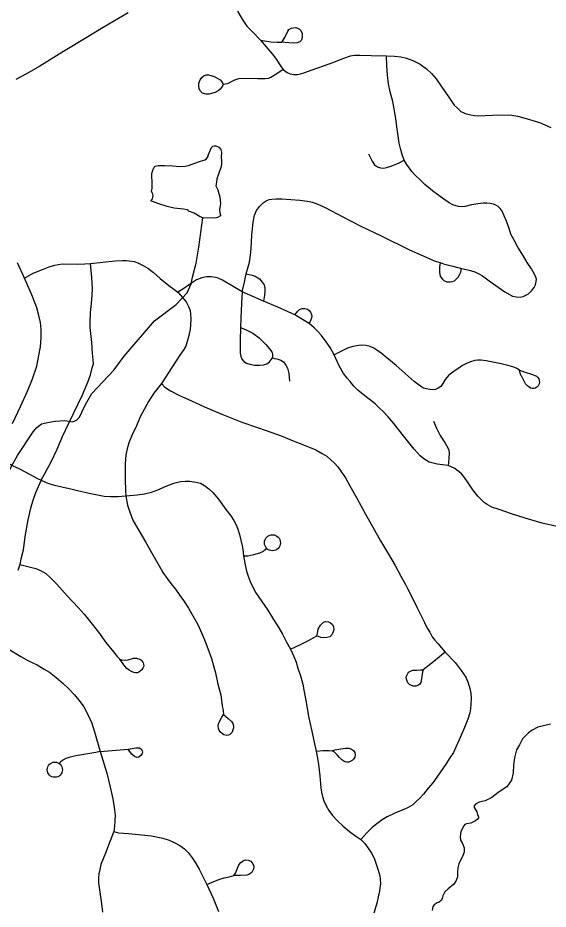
# Model space of a CAD drawing. Extents: x 653372 to 905732, y 627442 to 787275.
# Drawn here: x 667191 to 669735, y 776553 to 780825 of the extents above; entities that cross this region are included whole.
import ezdxf

# ---------------------------------------------------------------- set-up
doc = ezdxf.new("R2010")
doc.units = 0
for name, color, linetype in [('33', 7, 'Continuous'), ('34', 7, 'Continuous'), ('35', 7, 'Continuous')]:
    doc.layers.add(name, color=color, linetype=linetype)

msp = doc.modelspace()

# ---------------------------------------------------------------- linework, layer by layer
at = {"layer": '33'}
for points in [[(667720.6, 780848.9), (667600.3, 780778.7), (667519.2, 780729.2), (667410.3, 780664.1), (667297.2, 780594), (667233.4, 780556.6), (667181.7, 780529.4)], [(668245.2, 780856.8), (668266.6, 780818.7), (668290.3, 780786.1), (668318.6, 780757.2), (668355.4, 780718.7), (668390.5, 780677.4), (668411.7, 780652), (668431.3, 780625), (668444.2, 780605.2), (668453.7, 780590.6), (668463.2, 780578.2), (668483.7, 780563.3), (668497.8, 780557.3), (668515.8, 780553.5), (668532.4, 780554.1), (668547.3, 780557), (668567.8, 780562.9), (668599, 780575.2), (668689.6, 780607.2), (668760, 780633.1), (668787.3, 780643.3), (668806, 780646), (668831.9, 780646.9), (668886.9, 780644.7), (668960.1, 780642.7), (668997.9, 780641.9), (669028.6, 780637.7), (669055.9, 780631.9), (669086.1, 780621.1), (669120.8, 780602.5), (669150.9, 780580.1), (669175, 780557.9), (669197.9, 780533), (669224.8, 780493.1), (669261.2, 780440.9), (669284.9, 780407.1)], [(669679.5, 779572.1), (669675.5, 779582.6), (669669.8, 779596.6), (669654.6, 779621.8), (669634.7, 779652.7), (669616.9, 779683.5), (669589, 779725.6), (669571.3, 779759.7), (669556.8, 779788.7), (669547.7, 779814.9), (669535, 779850.5), (669524.8, 779876.9), (669515, 779899.2), (669504.9, 779911.1), (669495.3, 779920.7), (669483.4, 779927.7), (669472.5, 779933), (669457.2, 779935.6), (669441.3, 779937.2), (669422.6, 779937.8), (669397.2, 779934.1), (669366.8, 779928.4), (669336.9, 779921.6), (669319.7, 779919.4), (669304.9, 779920.9), (669294, 779923.5), (669278.2, 779928.3), (669260.9, 779938.8), (669234.5, 779956.1), (669210.8, 779973.8), (669180.7, 779996.8), (669144.3, 780026.5), (669120.8, 780049.2), (669097.2, 780070.8), (669081.3, 780088.9), (669057, 780122.8), (669044.4, 780143.9), (669034.8, 780170.3), (669026.8, 780199.7), (669021, 780224.6), (669013.6, 780270.5), (669009, 780303.1), (669003.7, 780343.4), (668996.8, 780389.9), (668989.6, 780424.7), (668977.5, 780470), (668969.3, 780509.3), (668964.5, 780550.1), (668961.5, 780596.5), (668960.1, 780642.7)], [(668175.7, 780505.2), (668172.2, 780497.4), (668161.1, 780482.8), (668152, 780474.7), (668137.9, 780467.7), (668107.9, 780459.4), (668094, 780459.3), (668076.9, 780464), (668066.1, 780475.5), (668060.4, 780486.3), (668058.9, 780497.1), (668058.8, 780511.5), (668065.4, 780528), (668074.5, 780539.8), (668083.6, 780546.9), (668094.4, 780551.3), (668105.6, 780551.9), (668117.1, 780549.7), (668133.2, 780544.1), (668151, 780535.2), (668161, 780527.9), (668169.6, 780518.8), (668173.1, 780514.1), (668175.7, 780505.2)], [(668463.2, 780578.2), (668434.4, 780556.4), (668405.6, 780539.1), (668392.5, 780534.9), (668377.1, 780532.6), (668340.4, 780532.7), (668263.9, 780535), (668249.9, 780532.7), (668230.7, 780527.2), (668210.8, 780516.2), (668197.1, 780509.2), (668186.4, 780506.7), (668175.7, 780505.2)], [(669284.9, 780407.1), (669298.8, 780393.5), (669317, 780377), (669342.5, 780365.8), (669363.8, 780359.6), (669381.9, 780356.9), (669403.3, 780356.3), (669433.6, 780357), (669470.2, 780358.7), (669542.8, 780359.8), (669560.9, 780358.7), (669589.9, 780354), (669618.9, 780345.9), (669693.5, 780323.3), (669747.8, 780299.1)], [(668873.3, 780172.8), (668890.7, 780137.8), (668902.2, 780121.4), (668915.7, 780110.6), (668931.6, 780106.1), (668946.5, 780105.1), (668959.8, 780108.1), (668985.9, 780116.6), (669017.9, 780129.4), (669044.4, 780143.9)], [(668268, 779511.8), (668278.9, 779557.9), (668286.7, 779598.4), (668302.1, 779653.8), (668307.5, 779687.8), (668310.6, 779719), (668314, 779783.6), (668319.5, 779845.9), (668326.3, 779878.8), (668335.7, 779901.7), (668350.8, 779921.6), (668367.3, 779937.9), (668382.1, 779947.6), (668396.1, 779954.4), (668410, 779956.9), (668429, 779958.5), (668458, 779957.7), (668544.3, 779952.2), (668580.4, 779946.7), (668604.3, 779941.6), (668630.9, 779932.1), (668665.2, 779915.8), (668692, 779901.2), (668750, 779871.1), (668837.3, 779826.4), (668930.4, 779782.1), (669070.7, 779714), (669163.9, 779671.2), (669188.5, 779661.2), (669217.4, 779652.3), (669233.8, 779646.8), (669277.6, 779634.8), (669320.1, 779623.6), (669355.7, 779615.4), (669384.1, 779607.4), (669402, 779599.1), (669420.4, 779588.1), (669452.7, 779564.6), (669527, 779512.8), (669563.3, 779491.9), (669582.4, 779487.5), (669600.5, 779485.8), (669615.5, 779490.3), (669641.2, 779503.3), (669654.8, 779516.7), (669667.9, 779533.3), (669673.8, 779546.4), (669677.6, 779561.7), (669679.5, 779572.1)], [(667223, 779577.9), (667265.4, 779601), (667308.8, 779619), (667341.5, 779632.3), (667368.4, 779640.2), (667404.5, 779645.9), (667475.2, 779645), (667512.5, 779647), (667539.2, 779648.1), (667599.6, 779654.3), (667658.1, 779660.6), (667692.9, 779662.7), (667712.2, 779662.1), (667725.8, 779660.5), (667748.9, 779656.7), (667767.3, 779650.5), (667792.4, 779638.6), (667814.3, 779626.1), (667842.8, 779604.2), (667873.6, 779576), (667916.1, 779543), (667939.7, 779524.9), (667958.5, 779510.2), (667981.9, 779484.6), (667998.7, 779464.2), (668010.5, 779442.1), (668017.3, 779422.1), (668018.7, 779405.3), (668020.5, 779385.3), (668019.5, 779352.2), (668018.4, 779333.6), (668011.9, 779303.4), (668003.5, 779273.9), (667997.3, 779251.7), (667988.1, 779235.9), (667968.7, 779208.5), (667929.7, 779150.1), (667879.6, 779072.8), (667843.5, 779026.5), (667818.1, 778986.3), (667798.4, 778952.1), (667778.6, 778913), (667760, 778870.7), (667738.1, 778824.2), (667724, 778788.6), (667715.7, 778759.1), (667709.3, 778731.4), (667707.4, 778710.3), (667705.4, 778686.2), (667705.7, 778612.7), (667707.2, 778559.3), (667709.7, 778533.7), (667717.5, 778490), (667729.4, 778450.6), (667744.4, 778414.8), (667771, 778368), (667802.9, 778314.7), (667838.8, 778250.9), (667868.9, 778198.5), (667887.1, 778166.3), (667906.8, 778138.4), (667925.3, 778114.9), (667947.4, 778087.5), (667968.9, 778057.1), (667986.1, 778032.4), (668009.2, 777996), (668031.1, 777958.8), (668054, 777917.7), (668068, 777888.7), (668086, 777844.8), (668102.7, 777802.7), (668119.9, 777755.6), (668132.8, 777709.3), (668140.1, 777685.5), (668151.4, 777631.5), (668165.4, 777580.8), (668171.9, 777528.5), (668175.5, 777505.4), (668178.1, 777486.1)], [(669217.4, 779652.3), (669213.9, 779630.7), (669214.1, 779618.7), (669213.5, 779606.7), (669215.4, 779594.4), (669219.2, 779583.7), (669227.5, 779572.9), (669235.1, 779566), (669241.4, 779562.5), (669248.8, 779560.3), (669258.3, 779559.7), (669265.5, 779560.1), (669273.9, 779562.1), (669285.2, 779565.6), (669294.3, 779572.3), (669303.2, 779582.1), (669310.3, 779594.1), (669315.7, 779607), (669320.1, 779623.6)], [(667165.1, 778881.2), (667203.8, 778962.2), (667236.9, 779036), (667262.1, 779095), (667282, 779155.6), (667290.8, 779198.3), (667299.8, 779247.8), (667302.7, 779291.5), (667303.9, 779333), (667300.3, 779364.8), (667292.3, 779399), (667282.8, 779434.7), (667261.1, 779490.5), (667223, 779577.9), (667189.7, 779650.6)], [(667303.1, 778609.1), (667321.2, 778641.5), (667352.3, 778701.2), (667380.1, 778757.4), (667405.6, 778819.3), (667435.2, 778882.6), (667501.9, 779018.3), (667526.9, 779078.7), (667539.2, 779113.8), (667548.5, 779148.4), (667553.6, 779166.8), (667552.7, 779185.8), (667550.1, 779218.7), (667545.9, 779268.9), (667538.3, 779341.1), (667538.6, 779366.7), (667540, 779412.4), (667544.9, 779456.9), (667548.2, 779496.9), (667549.1, 779527.3), (667546.1, 779581.3), (667542.5, 779614.8), (667539.2, 779648.1)], [(669820.6, 778377.7), (669706.8, 778402.7), (669625.4, 778427), (669558.9, 778447.7), (669500.1, 778468.7), (669464.7, 778480.9), (669442.7, 778492.8), (669427.5, 778502.9), (669411.4, 778518.3), (669397, 778533.6), (669373.3, 778563.7), (669344.8, 778606.1), (669329.4, 778628.5), (669319.6, 778639.4), (669308.7, 778649.4), (669297.8, 778658.2), (669287.3, 778664.9), (669254.7, 778679.8), (669228.7, 778683.7), (669202.1, 778686.7), (669183.6, 778691.5), (669164.3, 778696.1), (669138.6, 778711.2), (669120.4, 778726.7), (669093.1, 778757.9), (669035.5, 778829.5), (668994.4, 778880.9), (668968.2, 778912.6), (668942.4, 778940.1), (668924.7, 778956.1), (668905, 778974.8), (668876.4, 778998.1), (668847.5, 779020.5), (668822.5, 779040.5), (668803.4, 779060.8), (668784.8, 779081.6), (668771.4, 779099.1), (668752.9, 779120.4), (668732.7, 779156.8), (668709.1, 779209.7), (668688.9, 779245.6), (668670.5, 779272.3), (668648, 779302.8), (668630.5, 779322.5), (668612.8, 779339.6), (668588.3, 779360.4), (668556.2, 779380), (668520.5, 779402.4), (668488.5, 779416.1), (668438.5, 779438.4), (668369.6, 779467.7), (668268, 779511.8), (668173.5, 779568.3), (668153, 779576.9), (668139.2, 779581.6), (668119.1, 779584.3), (668096.7, 779584.5), (668073.6, 779578.8), (668047.7, 779568.9), (668019.4, 779551), (667983.4, 779524.9), (667958.5, 779510.2)], [(668286.7, 779598.4), (668315.5, 779592.4), (668329.9, 779586.9), (668350.6, 779574.6), (668363.9, 779559), (668372.2, 779544.9), (668375.4, 779529.6), (668376.4, 779513.5), (668373.7, 779495.5), (668369.6, 779467.7)], [(668268, 779511.8), (668264.9, 779457.7), (668261, 779386), (668259.1, 779340.7), (668257.8, 779279.2), (668257.2, 779218.9), (668260.7, 779203.9), (668266.1, 779190), (668275.5, 779178.8), (668287.9, 779171), (668304.4, 779164.7), (668326.1, 779160.6), (668351.3, 779160.4), (668369.2, 779162.8), (668385.4, 779167.5), (668398.9, 779177.4), (668412.7, 779195.9)], [(668520.5, 779402.4), (668534.8, 779420.1), (668543, 779427.1), (668554.8, 779432.6), (668567.9, 779432.9), (668580.2, 779428.9), (668589.4, 779422.8), (668595.7, 779413.9), (668599.7, 779403.6), (668600.8, 779392), (668596.8, 779377.6), (668588.3, 779360.4)], [(668259.1, 779340.7), (668286.4, 779330.7), (668318.6, 779313.7), (668348.9, 779291.5), (668381.3, 779260.1), (668399, 779238.9), (668408.9, 779224.2), (668412.7, 779214.3), (668412.7, 779195.9), (668421.2, 779192.2), (668434.4, 779190.7), (668452, 779185), (668465.5, 779176), (668476, 779161.3), (668484.7, 779145.6), (668491.4, 779120.1), (668494.3, 779084.5)], [(669597.2, 779137), (669581.5, 779145.7), (669565, 779153.3), (669541, 779159.5), (669509.5, 779166.3), (669437.6, 779181.9), (669412.4, 779184.6), (669398.1, 779185), (669382.7, 779182.5), (669362.7, 779177.2), (669343.7, 779168.8), (669324.1, 779158.5), (669301.3, 779142.9), (669283.7, 779132), (669258.4, 779112), (669241.5, 779092.7), (669230, 779072.8), (669219.7, 779059.2), (669208, 779050.2), (669195, 779044.2), (669183.1, 779042.5), (669166.8, 779043.5), (669150, 779046.5), (669137.3, 779050.3), (669123.2, 779060.7), (669093, 779082.8), (669006.2, 779159.2), (668961.3, 779195.7), (668933.3, 779217.8), (668913.5, 779233.2), (668898.9, 779242.6), (668881.8, 779250), (668860.2, 779255.1), (668842, 779257.2), (668824.6, 779255.2), (668798.4, 779250.1), (668772.4, 779241.9), (668749.8, 779231.2), (668709.1, 779209.7)], [(669597.2, 779137), (669620.8, 779129.3), (669660, 779116.6), (669678.6, 779108.5), (669684.7, 779102.5), (669690.2, 779094.8), (669692.4, 779087.4), (669692.9, 779079), (669691.3, 779070.6), (669686.6, 779061.1), (669680.4, 779055), (669673.2, 779051), (669665.6, 779049.4), (669658, 779049.1), (669650.4, 779050.9), (669643.2, 779054.5), (669635.8, 779061), (669626.7, 779071.3), (669620, 779083.5), (669609.1, 779106.1), (669606.4, 779109.6), (669601.5, 779122.6), (669597.2, 779137)], [(667879.6, 779072.8), (667896.9, 779055.3), (667923.5, 779037), (667963.5, 779017.3), (668024.3, 778989.8), (668086.6, 778961.7), (668128.7, 778943.5), (668169.7, 778925.9), (668266.3, 778887.8), (668331.3, 778865.3), (668387.7, 778845.7), (668454.8, 778821.6), (668512.6, 778798.8), (668561.8, 778779.3), (668593.3, 778766.6), (668620.4, 778754.4), (668651.2, 778738.1), (668672.9, 778724.1), (668692.9, 778707.6), (668710.9, 778690.6), (668726.3, 778672.7), (668740.5, 778652.2), (668762.2, 778620.8), (668783.6, 778581.6), (668816.7, 778523.4), (668858.5, 778446.6), (668892.2, 778387.6), (668931.2, 778319.1), (668969.1, 778255.2), (669001.8, 778199.8), (669029.1, 778149.6), (669050.5, 778109.4), (669060.2, 778090.1), (669086.8, 778037.5), (669106.2, 777997.9), (669121.2, 777968.6), (669142, 777926.8), (669155.1, 777899.7), (669166.8, 777880.4), (669179.5, 777859.4), (669191.9, 777842.6), (669205.3, 777826.8), (669241.5, 777785.7)], [(669185.8, 778892), (669199.2, 778859.4), (669216.5, 778823.8), (669241.2, 778786.9), (669254.3, 778764.7), (669258, 778752.5), (669259.9, 778738.6), (669258.6, 778715.1), (669257.3, 778692.8), (669254.7, 778679.8)], [(667086.6, 778717.3), (667205.5, 778660.3), (667285.6, 778618), (667303.1, 778609.1), (667326.9, 778598.1), (667344.7, 778592), (667367.6, 778585.6), (667402.2, 778577.4), (667452.2, 778566.1), (667478.2, 778559.7), (667534, 778547.2), (667580.7, 778537.1), (667605.9, 778533.3), (667636.2, 778531.3), (667672.1, 778531.8), (667709.7, 778533.7)], [(667303.1, 778609.1), (667276.1, 778549.2), (667262.8, 778512.3), (667252, 778476), (667239.7, 778418.7), (667224.4, 778340.3), (667216.7, 778274.7), (667206.4, 778230.4), (667200.7, 778204.8), (667191, 778177.2)], [(667709.7, 778533.7), (667763.2, 778539.3), (667798.3, 778544.4), (667832.9, 778552.1), (667867.7, 778564.4), (667897.9, 778578.4), (667939.7, 778595.6), (667971.3, 778603.4), (667993.9, 778605.3), (668017, 778605.1), (668045.6, 778600.2), (668068.1, 778594.4), (668087.2, 778583.5), (668107.8, 778568.5), (668127.3, 778549.9), (668154.1, 778518.8), (668189.6, 778469), (668212.8, 778439), (668228, 778416), (668238, 778396), (668246.5, 778374.2), (668254.5, 778349.3), (668261.4, 778321.8), (668267.2, 778294.4), (668269.8, 778276.9), (668274.5, 778246.5), (668281.5, 778204.1), (668288.8, 778173.1), (668296.2, 778148.7), (668305.8, 778123.3), (668318.3, 778096.7), (668333.4, 778070.1), (668391, 777986.6), (668418.4, 777942.1), (668443.9, 777901.6), (668461, 777872), (668478.4, 777836.5), (668498.8, 777799.5), (668514.7, 777764.1), (668525.7, 777736.5), (668535.1, 777709), (668548.8, 777666.7), (668558, 777631.5), (668564.6, 777594.9), (668574.4, 777545.8), (668585.2, 777477.2), (668601.3, 777406.7), (668610.7, 777360.7), (668622.1, 777310.6), (668628.2, 777276.5), (668633.5, 777247.1), (668639.6, 777192.9), (668645, 777135.8), (668648, 777114.6), (668653, 777093.3), (668659, 777072.5), (668669.2, 777051.2), (668682.8, 777027.1), (668701.1, 777002.5), (668724.9, 776976.1), (668751.9, 776951.1), (668781.9, 776925.6), (668813.1, 776904.1), (668836.8, 776888), (668855.5, 776868.2), (668875.2, 776841.4), (668888.2, 776821.2), (668900.3, 776797.7), (668918.5, 776744.6), (668927.9, 776714), (668929.4, 776697), (668930.3, 776674.9), (668928.1, 776653.9), (668923.8, 776628.9)], [(668274.5, 778246.5), (668294.1, 778247.4), (668323.6, 778253.2), (668351.5, 778260.5), (668369.2, 778268.7), (668376.1, 778275.2), (668385, 778283)], [(667200.7, 778204.8), (667276.9, 778185.8), (667303, 778175.3), (667325.9, 778161.6), (667346.4, 778142.6), (667378.4, 778110.3), (667427.1, 778055.8), (667481, 777998.5), (667509.3, 777967.9), (667534.3, 777935.7), (667577.5, 777880.9), (667614, 777830.9), (667649.5, 777786.6), (667668.3, 777763.8), (667680.3, 777751)], [(668625.9, 777862.7), (668628, 777876.5), (668631.7, 777895.4), (668642.5, 777915.1), (668657.8, 777929), (668667.7, 777931.8), (668681.5, 777930.4), (668691.6, 777925.5), (668700.6, 777918), (668705.9, 777906), (668707.1, 777893.7), (668704.2, 777882.5), (668697.1, 777867.8), (668687.1, 777859.3), (668673.6, 777855.1), (668660.7, 777853.5), (668644.9, 777856), (668625.9, 777862.7)], [(668498.8, 777799.5), (668547.8, 777821.9), (668585.9, 777841.3), (668614.1, 777856.4), (668625.9, 777862.7)], [(667152.4, 777795.9), (667205, 777764.4), (667243.1, 777744.3), (667283.2, 777724.8), (667317.9, 777704), (667342.6, 777689.7), (667375.1, 777664.3), (667408.2, 777635.5), (667432.6, 777612.3), (667462.8, 777580.9), (667489.6, 777546.8), (667507.1, 777523.1), (667528.3, 777483.1), (667545.5, 777444.5), (667558.5, 777403.4), (667586.9, 777309.5), (667618.4, 777204.7), (667634.7, 777137.7), (667647.2, 777081.6), (667653.8, 777040.4), (667657.5, 777005), (667657.3, 776975.8), (667655.2, 776950), (667651.7, 776925.7), (667634.8, 776881.4), (667611.3, 776821.4), (667590, 776767), (667583.8, 776744.1), (667579.8, 776723.2), (667578.6, 776704.2), (667578.5, 776679.1), (667582.9, 776645.7), (667593.1, 776579.5), (667597.4, 776539.4)], [(669241.5, 777785.7), (669289.3, 777735.3), (669318.4, 777697.4), (669339.6, 777665.4), (669352.1, 777637.8), (669360, 777611.4), (669364.5, 777588.7), (669366.3, 777565), (669364.4, 777535.8), (669362.2, 777513.2), (669359.1, 777494.1), (669350, 777464.6), (669333.3, 777424.5), (669307.9, 777364.7), (669292, 777329.2), (669280.5, 777304.9), (669263.2, 777278.7), (669243.8, 777248), (669200.9, 777186.4), (669181.6, 777158.2), (669159.8, 777133.1), (669136.8, 777104), (669118.8, 777085.6), (669100.8, 777067.6), (669085.5, 777054.2), (669074.5, 777047.4), (669063.6, 777041.5), (669042.8, 777031.9), (669014.7, 777019.9), (668996.2, 777012.6), (668963.3, 776996.1), (668938.8, 776980.9), (668912.5, 776962.7), (668891, 776945.4), (668867.6, 776920.9), (668836.8, 776888)], [(669241.5, 777785.7), (669186.7, 777740.1), (669136.3, 777701)], [(667680.3, 777751), (667688.3, 777748.1), (667703.4, 777746.5), (667720.3, 777748.7), (667745.4, 777756.1), (667760.5, 777756.7), (667776.1, 777751.9), (667786.1, 777745.1), (667792.8, 777734.7), (667794.8, 777727), (667795, 777717.8), (667791.5, 777708.7), (667786.4, 777700.2), (667779.8, 777695), (667771.5, 777689.3), (667764.9, 777686.8), (667755.7, 777686.6), (667748.2, 777687.3), (667735.9, 777692.6), (667725.3, 777698.8), (667714.2, 777707.3), (667704.2, 777717.8), (667680.3, 777751)], [(669136.3, 777701), (669132.9, 777690.8), (669127.8, 777656.6), (669124.7, 777639.2), (669119.3, 777632.2), (669109.4, 777625.3), (669100, 777623), (669087.2, 777622.9), (669077.1, 777626.8), (669069.5, 777630.6), (669062.5, 777638.5), (669058.1, 777645.8), (669054.8, 777655.2), (669054.1, 777667), (669058, 777676.7), (669065.6, 777688.8), (669074, 777694.7), (669086.4, 777698.4), (669105.9, 777699.4), (669123.4, 777700.4), (669136.3, 777701)], [(668178.1, 777486.1), (668200.5, 777468), (668215.6, 777453.3), (668222.1, 777442.6), (668225.6, 777432.1), (668225.6, 777421.8), (668223, 777412.8), (668219, 777402.3), (668207.5, 777390.9), (668201.8, 777387.3), (668194.3, 777385.7), (668179, 777389.8), (668172.8, 777394.4), (668162.5, 777402.8), (668157.2, 777410.4), (668153.4, 777420.3), (668152.8, 777430.4), (668154.4, 777442.1), (668161.8, 777459.9), (668170.4, 777474.4), (668178.1, 777486.1)], [(667586.9, 777309.5), (667566.1, 777303.8), (667527, 777297.6), (667468.8, 777289), (667437.4, 777280.4), (667421.7, 777274.8), (667406.8, 777267.5), (667395.7, 777258.3), (667389.9, 777251.5)], [(668622.1, 777310.6), (668655.3, 777313.3), (668681.5, 777314.6), (668699.4, 777313)], [(668699.4, 777313), (668712.3, 777316.7), (668740.2, 777322.5), (668762.4, 777325.5), (668778.8, 777325), (668791.5, 777320.5), (668800.6, 777314.6), (668808, 777305.1), (668809.7, 777293.8), (668807.3, 777282), (668800.9, 777271.9), (668795, 777266.5), (668785.1, 777261.1), (668778.9, 777258.7), (668768.1, 777257.9), (668761, 777259.1), (668754.4, 777262.5), (668745.3, 777269), (668733.9, 777280.6), (668724.9, 777291.7), (668709.5, 777306), (668699.4, 777313)], [(667651.7, 776925.7), (667674.9, 776919.8), (667721.5, 776916), (667832.7, 776904.3), (667886.4, 776893.3), (667917.1, 776884), (667938.4, 776874.6), (667968.4, 776857.9), (667990, 776842), (668007.7, 776825.8), (668027.6, 776800.1), (668043.6, 776776), (668061.3, 776745.5), (668080.6, 776706.4), (668097.7, 776672.5), (668127.7, 776605.7), (668154.3, 776543)], [(668097.7, 776672.5), (668120.2, 776681.9), (668155.2, 776695.5), (668181.4, 776703.4), (668205.4, 776709.1), (668226.7, 776714.6)]]:
    msp.add_lwpolyline(points, dxfattribs=at)
for centre, radius in [((668412.5, 778309.5), 38.2), ((667368.7, 777221.9), 36.5)]:
    msp.add_circle(centre, radius, dxfattribs=at)
at = {"layer": '34'}
for points in [[(668454.8, 780708.3), (668460.5, 780712.8), (668472.7, 780730.5), (668485.7, 780760.8), (668491, 780769), (668501.9, 780775.7), (668511.7, 780777.7), (668524.3, 780778.7), (668535.8, 780774.6), (668541.7, 780770.7), (668548.9, 780764), (668555.5, 780750.4), (668555.6, 780737.8), (668554.2, 780723.5), (668550.7, 780716.6), (668543.6, 780710.3), (668530.4, 780704.7), (668514.6, 780703.3), (668491.9, 780705.3), (668454.8, 780708.3)], [(668355.4, 780718.7), (668405.2, 780710.7), (668435.8, 780708.4), (668454.8, 780708.3)], [(667586.9, 777309.5), (667720, 777319.7)], [(667720, 777319.7), (667757, 777326.1), (667773.6, 777326.2), (667781.5, 777322.5), (667786, 777317.7), (667788.1, 777312.5), (667788.5, 777306.7), (667787.2, 777299.9), (667781.2, 777290.3), (667771.2, 777282.6), (667761.4, 777281.1), (667750.7, 777284.5), (667738.5, 777297), (667727.2, 777310.3), (667720, 777319.7)], [(668226.7, 776714.6), (668236.1, 776726.8), (668245.1, 776750.8), (668251.6, 776765.7), (668260.6, 776777.1), (668273, 776786.7), (668283.9, 776790.2), (668296.8, 776789), (668308.3, 776784.3), (668319.2, 776771.5), (668322.7, 776758.8), (668321, 776745), (668313.2, 776729.7), (668299.9, 776720.1), (668289.9, 776716.1), (668260, 776714.8), (668236.2, 776715.1), (668226.7, 776714.6)], [(668900.6, 776536.6), (668915.7, 776588.5), (668923.8, 776628.9)]]:
    msp.add_lwpolyline(points, dxfattribs=at)
at = {"layer": '35'}
for points in [[(667894.5, 780117.5), (667932.6, 780115.2), (667969, 780112.3), (667993.9, 780115.1), (668009.6, 780117.2), (668057.4, 780134.5), (668088.5, 780144.6), (668096.9, 780149.8), (668102.2, 780159.2), (668106.5, 780170.8), (668119.8, 780203.3), (668126.2, 780210.6), (668132.4, 780211.8), (668140.6, 780211.5), (668154.8, 780205.6), (668165.4, 780195), (668167.8, 780181.9), (668167.1, 780158), (668167.9, 780140.1), (668168.8, 780123.6), (668164.2, 780108), (668153.7, 780076.8), (668145.4, 780054.4), (668143.6, 780037.4), (668141, 780020.3), (668145.5, 780010.6), (668150.7, 780001.5)], [(668150.7, 780001.5), (668160.6, 779966.3), (668163.1, 779934.7), (668158.1, 779905.3), (668159.7, 779890.9), (668163.6, 779881.9), (668163.4, 779877.1), (668160.6, 779875.1), (668149.4, 779867.9), (668135.6, 779864.9), (668078.1, 779866.6), (668065.9, 779871.1), (668037, 779888.4), (668010.6, 779898.1), (668008, 779902.3), (668003.3, 779905.9), (667985.5, 779907.8), (667940.4, 779912.6), (667907.1, 779921.1), (667863, 779936.1), (667836.6, 779945.1), (667831.2, 779946.7), (667831.3, 779951.5), (667837, 779958.2), (667840.9, 779973.8), (667838.3, 779980), (667835.8, 779986.3), (667831.9, 779993.9), (667835, 780007.6), (667836.2, 780024.7), (667833.8, 780078.9), (667839, 780095.2), (667839.8, 780098.6), (667845.6, 780109.4), (667850.6, 780114.7), (667863.7, 780117.7), (667894.5, 780117.5)], [(667369.4, 778891.7), (667369.9, 778891.8), (667417, 778895.3), (667453.3, 778888.3), (667472.5, 778897.3), (667486.8, 778911.4), (667497.8, 778935.9), (667515.6, 778971.9), (667545.7, 779024.2), (667651, 779136.9), (667702, 779204.5), (667846.5, 779372.8), (667950.6, 779451.7), (668003.6, 779507.6), (668023.2, 779550.8), (668029.2, 779581.7), (668047.3, 779649.7), (668059.8, 779726.7), (668078.1, 779866.6)], [(666944.2, 778308.4), (666975.8, 778334.5), (667020, 778398.8), (667064.7, 778478.5), (667120.8, 778594.2), (667142.5, 778639.5), (667158.7, 778673), (667190.3, 778728.2), (667265.2, 778841.3), (667282, 778862.2), (667305, 778878.8), (667341.7, 778887.9), (667369.4, 778891.7)], [(669747, 777439.5), (669685.8, 777425.6), (669657.8, 777412.1), (669641.3, 777398), (669611.9, 777370.3), (669597.6, 777340.4), (669582.6, 777317.6), (669574.3, 777278.6), (669568.8, 777246), (669566.8, 777207.4), (669559.5, 777171.3), (669536.2, 777139.8), (669518.9, 777128.7), (669494.3, 777111.6), (669464.2, 777089.3)], [(669464.2, 777089.3), (669432.2, 777073.1), (669403.9, 777066), (669386.4, 777057.2), (669379.6, 777048.1), (669380.8, 777040.8), (669392.4, 777020.3), (669396.4, 777007.9), (669400.4, 776996.3), (669400.2, 776990.5), (669394.2, 776983.5), (669386.8, 776977.3), (669364.8, 776965.2), (669344, 776961.7), (669335.8, 776958.8), (669330, 776953), (669316.9, 776925.3), (669312.6, 776901.9)], [(669312.6, 776901.9), (669315, 776883.8), (669323.9, 776867.5), (669331.9, 776847.4), (669332, 776826.5), (669325.8, 776811.5), (669306.6, 776771.1), (669301.7, 776751.5), (669301, 776729.9), (669300.4, 776708.3), (669294, 776690.1), (669282, 776672.9), (669255.4, 776650.6), (669239.2, 776636.7), (669236.1, 776629.6), (669229.9, 776616.8), (669226.7, 776605.4), (669223.6, 776596.8), (669211.8, 776587.1), (669203, 776583.1), (669188.4, 776574.9), (669182.3, 776566.4), (669178.9, 776547.8)]]:
    msp.add_lwpolyline(points, dxfattribs=at)

doc.saveas('drawing.dxf')
